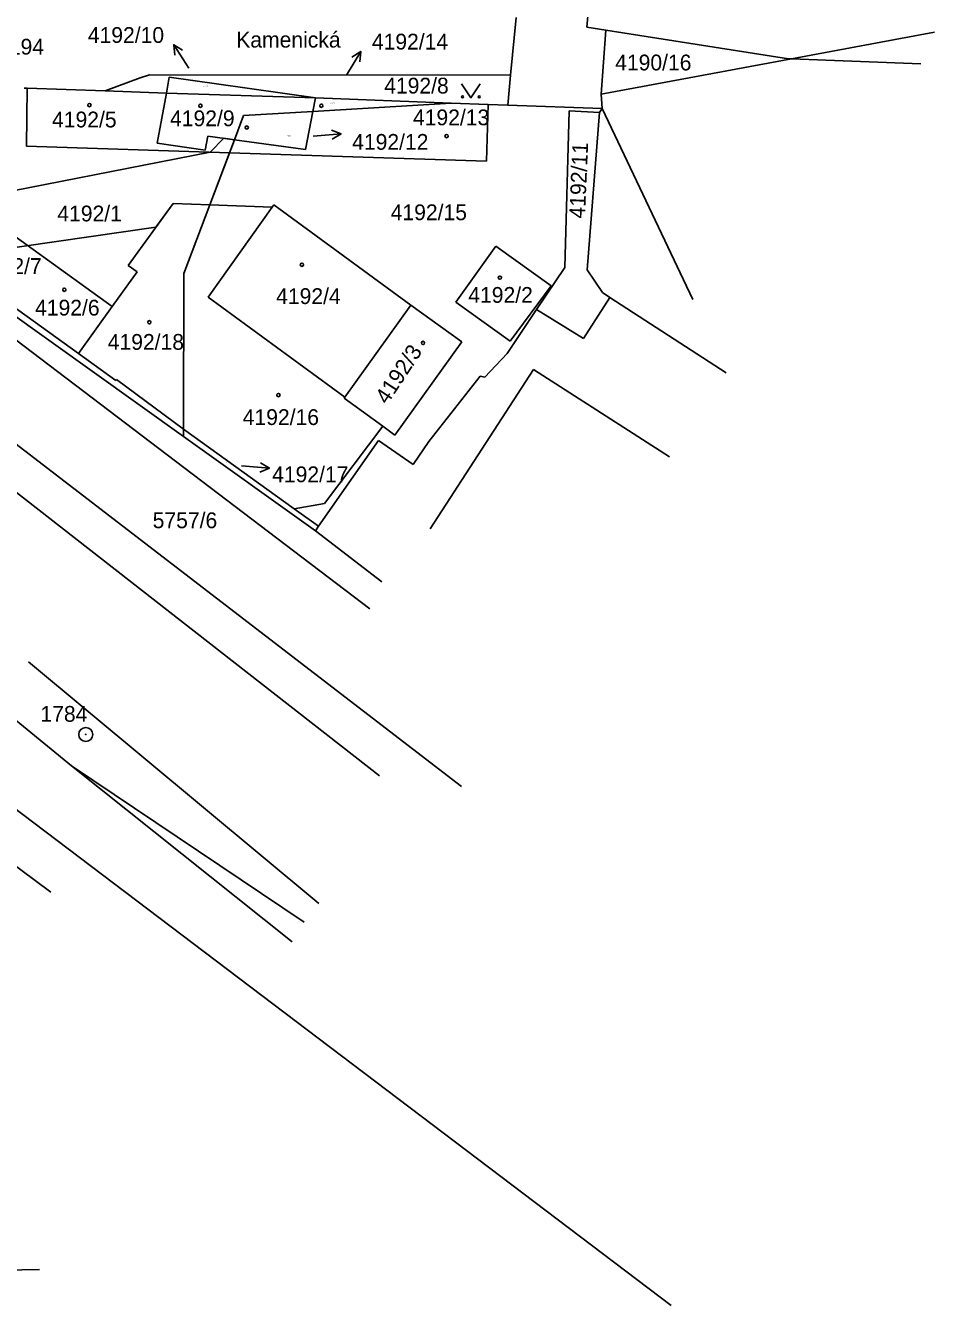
# Model space of a CAD drawing. Extents: x -735092 to -733385, y -1122435 to -1118992.
# Drawn here: x -734304.7 to -734206.8, y -1120208.2 to -1120070.4 of the extents above; entities that cross this region are included whole.
import ezdxf

# ---------------------------------------------------------------- set-up
doc = ezdxf.new("R2010")
doc.units = 0
for name, color, linetype in [('Vrstva 1', 7, 'Continuous'), ('Vrstva 10', 7, 'Continuous'), ('Vrstva 15', 7, 'Continuous'), ('Vrstva 16', 7, 'Continuous'), ('Vrstva 17', 7, 'Continuous'), ('Vrstva 18', 7, 'Continuous'), ('Vrstva 19', 7, 'Continuous'), ('Vrstva 25', 7, 'Continuous'), ('Vrstva 27', 7, 'Continuous'), ('Vrstva 4', 7, 'Continuous')]:
    doc.layers.add(name, color=color, linetype=linetype)

msp = doc.modelspace()

# ---------------------------------------------------------------- linework, layer by layer
at = {"layer": 'Vrstva 1'}
for points in [[(-734252.41, -1120075.73), (-734251.82, -1120069.5)], [(-734244.19, -1120070.57), (-734244.01, -1120068.53)], [(-734244.19, -1120070.57), (-734242.14, -1120070.89)], [(-734242.66, -1120077.76), (-734242.14, -1120070.89)], [(-734242.14, -1120070.89), (-734222.46, -1120073.96)], [(-734222.15, -1120073.97), (-734206.76, -1120071.1)], [(-734242.66, -1120077.76), (-734222.15, -1120073.97)], [(-734222.46, -1120073.96), (-734222.15, -1120073.97)], [(-734222.15, -1120073.97), (-734208.24, -1120074.52)], [(-734296.08, -1120077.42), (-734292.3, -1120076)], [(-734292.3, -1120076), (-734291.32, -1120075.67)], [(-734291.32, -1120075.67), (-734252.41, -1120075.73)], [(-734289.49, -1120077.65), (-734289.18, -1120075.94)], [(-734289.18, -1120075.94), (-734284.09, -1120076.66)], [(-734284.09, -1120076.66), (-734273.44, -1120078.17)], [(-734252.71, -1120078.95), (-734252.41, -1120075.73)], [(-734304.8, -1120077.11), (-734304.5, -1120077.12)], [(-734304.57, -1120083.37), (-734304.5, -1120077.12)], [(-734304.5, -1120077.12), (-734296.08, -1120077.42)], [(-734296.08, -1120077.42), (-734289.49, -1120077.65)], [(-734290.47, -1120083.05), (-734289.49, -1120077.65)], [(-734289.49, -1120077.65), (-734273.44, -1120078.17)], [(-734242.66, -1120077.76), (-734242.54, -1120079.31)], [(-734273.72, -1120079.63), (-734273.44, -1120078.17)], [(-734273.72, -1120079.63), (-734258.8, -1120078.73)], [(-734273.44, -1120078.17), (-734258.8, -1120078.73)], [(-734258.8, -1120078.73), (-734254.84, -1120078.87)], [(-734255.02, -1120084.97), (-734254.84, -1120078.87)], [(-734254.84, -1120078.87), (-734252.71, -1120078.95)], [(-734252.71, -1120078.95), (-734242.54, -1120079.31)], [(-734242.83, -1120079.74), (-734242.54, -1120079.31)], [(-734242.54, -1120079.31), (-734232.77, -1120099.9)], [(-734282.16, -1120082.68), (-734281.18, -1120080.08)], [(-734281.18, -1120080.08), (-734273.72, -1120079.63)], [(-734274.5, -1120083.73), (-734273.72, -1120079.63)], [(-734246.58, -1120096.45), (-734246.09, -1120079.57)], [(-734246.09, -1120079.57), (-734242.83, -1120079.74)], [(-734244.17, -1120096.69), (-734242.83, -1120079.74)], [(-734285.3, -1120083.81), (-734285.04, -1120082.28)], [(-734285.04, -1120082.28), (-734282.16, -1120082.68)], [(-734304.57, -1120083.37), (-734282.69, -1120084.08)], [(-734290.47, -1120083.05), (-734285.3, -1120083.81)], [(-734282.69, -1120084.08), (-734282.16, -1120082.68)], [(-734282.16, -1120082.68), (-734274.5, -1120083.73)], [(-734284.81, -1120089.69), (-734282.69, -1120084.08)], [(-734282.69, -1120084.08), (-734255.02, -1120084.97)], [(-734313.7, -1120087.41), (-734295.33, -1120100.65)], [(-734293.61, -1120096.21), (-734288.76, -1120089.54)], [(-734288.76, -1120089.54), (-734284.81, -1120089.69)], [(-734287.6, -1120097.07), (-734284.81, -1120089.69)], [(-734284.98, -1120099.62), (-734278.09, -1120089.93)], [(-734284.81, -1120089.69), (-734278.09, -1120089.93)], [(-734278.09, -1120089.93), (-734277.92, -1120089.69)], [(-734277.92, -1120089.69), (-734263.15, -1120100.48)], [(-734317.39, -1120092.45), (-734298.96, -1120105.71)], [(-734318.46, -1120094.57), (-734267.56, -1120133.18)], [(-734316.46, -1120094.07), (-734287.64, -1120114.65)], [(-734258.32, -1120100.18), (-734253.99, -1120094.14)], [(-734253.99, -1120094.14), (-734248.05, -1120098.42)], [(-734295.33, -1120100.65), (-734292.65, -1120096.91)], [(-734293.61, -1120096.21), (-734292.65, -1120096.91)], [(-734287.64, -1120113.86), (-734287.6, -1120097.07)], [(-734249.61, -1120100.96), (-734246.58, -1120096.45)], [(-734244.17, -1120096.69), (-734242.52, -1120099.13)], [(-734252.47, -1120104.37), (-734248.05, -1120098.42)], [(-734284.98, -1120099.62), (-734270.26, -1120110.39)], [(-734258.32, -1120100.18), (-734252.47, -1120104.37)], [(-734244.57, -1120104.09), (-734241.72, -1120099.65)], [(-734242.52, -1120099.13), (-734241.72, -1120099.65)], [(-734241.72, -1120099.65), (-734229.21, -1120107.78)], [(-734298.96, -1120105.71), (-734295.33, -1120100.65)], [(-734270.26, -1120110.39), (-734263.15, -1120100.48)], [(-734263.15, -1120100.48), (-734257.65, -1120104.43)], [(-734252.8, -1120105.71), (-734249.61, -1120100.96)], [(-734249.61, -1120100.96), (-734244.57, -1120104.09)], [(-734327.6, -1120103.55), (-734266.53, -1120151.18)], [(-734320.62, -1120104.02), (-734257.69, -1120152.33)], [(-734298.96, -1120105.71), (-734294.94, -1120108.6)], [(-734264.89, -1120114.5), (-734257.65, -1120104.43)], [(-734255.19, -1120108.23), (-734252.8, -1120105.71)], [(-734261.23, -1120115.17), (-734255.69, -1120108.15)], [(-734255.69, -1120108.15), (-734255.19, -1120108.23)], [(-734294.94, -1120108.6), (-734294.86, -1120108.49)], [(-734294.86, -1120108.49), (-734287.64, -1120113.86)], [(-734270.33, -1120110.49), (-734270.26, -1120110.39)], [(-734270.33, -1120110.49), (-734266.19, -1120113.54)], [(-734287.64, -1120113.86), (-734275.74, -1120122.41)], [(-734287.64, -1120113.86), (-734287.64, -1120114.65)], [(-734272.46, -1120121.84), (-734266.19, -1120113.54)], [(-734266.19, -1120113.54), (-734264.89, -1120114.5)], [(-734287.64, -1120114.65), (-734273.42, -1120124.8)], [(-734273.12, -1120124.3), (-734266.64, -1120115.06)], [(-734266.64, -1120115.06), (-734262.9, -1120117.64)], [(-734262.9, -1120117.64), (-734261.23, -1120115.17)], [(-734275.74, -1120122.41), (-734272.46, -1120121.84)], [(-734275.74, -1120122.41), (-734273.12, -1120124.3)], [(-734273.42, -1120124.8), (-734273.12, -1120124.3)], [(-734273.42, -1120124.8), (-734266.3, -1120130.3)], [(-734330.74, -1120135.85), (-734235.13, -1120208.21)], [(-734318.52, -1120204.62), (-734303.17, -1120204.36)]]:
    msp.add_lwpolyline(points, dxfattribs=at)
at = {"layer": 'Vrstva 10'}
for points in [[(-734299.71, -1120150.1), (-734324.43, -1120129.91)], [(-734304.34, -1120138.91), (-734273.06, -1120164.93)], [(-734274.65, -1120166.94), (-734299.71, -1120150.1)], [(-734299.71, -1120150.1), (-734275.95, -1120169.04)]]:
    msp.add_lwpolyline(points, dxfattribs=at)
at = {"layer": 'Vrstva 25'}
for points in [[(-734287.09, -1120074.98), (-734288.701, -1120072.45)], [(-734288.586, -1120073.562), (-734288.701, -1120072.45), (-734287.742, -1120073.025)], [(-734270.1, -1120075.74), (-734268.564, -1120073.164)], [(-734269.506, -1120073.767), (-734268.564, -1120073.164), (-734268.647, -1120074.279)], [(-734257.69, -1120076.66), (-734256.69, -1120078.16), (-734255.69, -1120076.66)], [(-734273.67, -1120082.28), (-734270.679, -1120082.056)], [(-734271.714, -1120081.632), (-734270.679, -1120082.056), (-734271.639, -1120082.628)], [(-734281.39, -1120117.81), (-734278.4, -1120118.045)], [(-734279.357, -1120117.469), (-734278.4, -1120118.045), (-734279.436, -1120118.465)]]:
    msp.add_lwpolyline(points, dxfattribs=at)
for centre, radius in [((-734257.59, -1120078.06), 0.1), ((-734255.79, -1120078.06), 0.1), ((-734297.78, -1120078.95), 0.175), ((-734285.83, -1120079.02), 0.175), ((-734272.8, -1120079.02), 0.175), ((-734280.83, -1120081.36), 0.175), ((-734259.31, -1120082.29), 0.175), ((-734274.9, -1120096.14), 0.175), ((-734253.57, -1120097.53), 0.175), ((-734300.49, -1120098.83), 0.175), ((-734291.33, -1120102.33), 0.175), ((-734261.85, -1120104.56), 0.175), ((-734277.42, -1120110.18), 0.175), ((-734298.18, -1120146.72), 0.75), ((-734298.18, -1120146.72), 0.032)]:
    msp.add_circle(centre, radius, dxfattribs=at)
at = {"layer": 'Vrstva 27'}
msp.add_lwpolyline([(-734315.49, -1120093.82), (-734311.57, -1120089.26), (-734284.77, -1120084.01), (-734283.29, -1120082.52), (-734282.16, -1120082.68), (-734284.81, -1120089.69), (-734288.76, -1120089.54), (-734290.62, -1120092.09), (-734308.59, -1120094.69), (-734310.76, -1120097.22), (-734315.49, -1120093.82)], dxfattribs=at)
at = {"layer": 'Vrstva 4'}
for points in [[(-734261.07, -1120124.59), (-734249.93, -1120107.42)], [(-734249.93, -1120107.42), (-734235.28, -1120116.84)], [(-734338.05, -1120136.84), (-734301.93, -1120163.72)]]:
    msp.add_lwpolyline(points, dxfattribs=at)

# ---------------------------------------------------------------- texts
at = {"layer": 'Vrstva 15'}
msp.add_text('Kamenická', height=1.7, dxfattribs=at).set_placement((-734281.97, -1120072.75))
at = {"layer": 'Vrstva 16'}
for s, p in [('4192/10', (-734297.957, -1120072.25)), ('4192/14', (-734267.36, -1120072.96)), ('4192/12', (-734269.48, -1120083.76)), ('4192/7', (-734309.88, -1120097.13)), ('4192/17', (-734278.1, -1120119.56))]:
    msp.add_text(s, height=1.7, dxfattribs=at).set_placement(p)
at = {"layer": 'Vrstva 17'}
msp.add_text('1784', height=1.7, dxfattribs=at).set_placement((-734303.06, -1120145.36))
at = {"layer": 'Vrstva 18'}
for s, height, p in [('4194', 1.7, (-734307.73, -1120073.51)), ('4190/16', 1.7, (-734241.15, -1120075.21)), ('4192/8', 1.7, (-734266.03, -1120077.7)), ('4192/10', 0.1, (-734285.49, -1120076.97)), ('4192/1', 1.7, (-734301.24, -1120091.47)), ('4192/15', 1.7, (-734265.33, -1120091.34)), ('4192/17', 0.1, (-734283.04, -1120117.43)), ('5757/6', 1.7, (-734290.97, -1120124.51))]:
    msp.add_text(s, height=height, dxfattribs=at).set_placement(p)
msp.add_text('4192/11', height=1.7, rotation=87.5007, dxfattribs=at).set_placement((-734244.411, -1120091.192))
at = {"layer": 'Vrstva 19'}
for s, height, p in [('4192/9', 1.7, (-734289.1, -1120081.22)), ('4192/14', 0.1, (-734271.82, -1120078.77)), ('4192/13', 1.7, (-734262.93, -1120081.12)), ('4192/5', 1.7, (-734301.81, -1120081.35)), ('4192/12', 0.1, (-734276.51, -1120082.31)), ('4192/4', 1.7, (-734277.67, -1120100.37)), ('4192/2', 1.7, (-734256.97, -1120100.24)), ('4192/6', 1.7, (-734303.64, -1120101.61)), ('4192/18', 1.7, (-734295.81, -1120105.3)), ('4192/16', 1.7, (-734281.27, -1120113.4))]:
    msp.add_text(s, height=height, dxfattribs=at).set_placement(p)
msp.add_text('4192/3', height=1.7, rotation=56.60045, dxfattribs=at).set_placement((-734265.696, -1120111.273))

doc.saveas('drawing.dxf')
